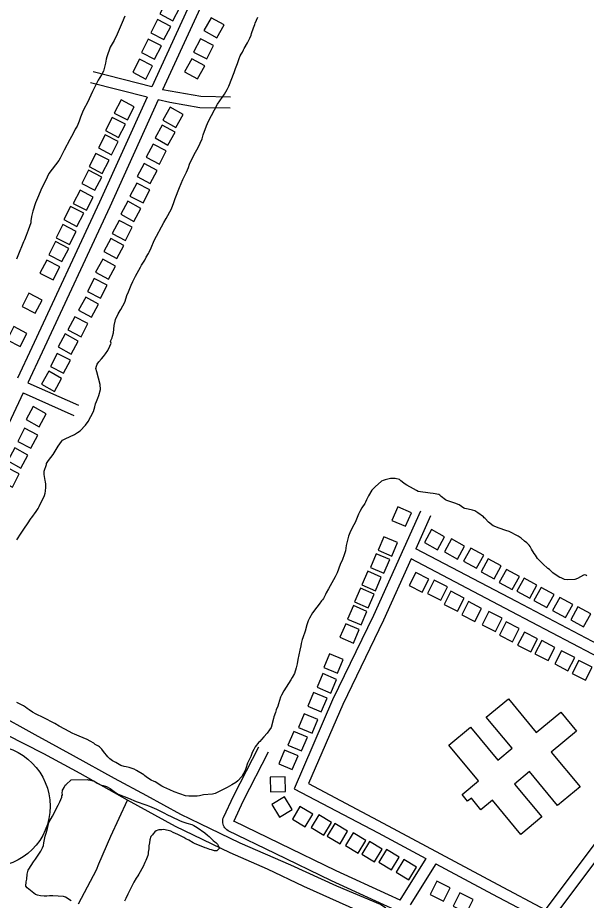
# Model space of a CAD drawing. Extents: x 3704301 to 3742427, y 506229 to 532009.
# Drawn here: x 3726215 to 3727752, y 525525 to 527909 of the extents above; entities that cross this region are included whole.
import ezdxf

# ---------------------------------------------------------------- set-up
doc = ezdxf.new("R2010")
doc.units = 0
for name, color, linetype in [('V-BLDG-OTLN', 7, 'Continuous'), ('V-ROAD-CNTR', 7, 'Continuous'), ('V-ROAD-IDEN', 7, 'Continuous'), ('V-SITE-VEGE', 7, 'Continuous'), ('V-TOPO-SHOR', 7, 'Continuous')]:
    doc.layers.add(name, color=color, linetype=linetype)

msp = doc.modelspace()

# ---------------------------------------------------------------- linework, layer by layer
at = {"layer": 'V-BLDG-OTLN'}
for points in [[(3726635, 527901.2), (3726653.3, 527936.8), (3726617.8, 527955.1), (3726599.4, 527919.6)], [(3726610.5, 527850.1), (3726628.9, 527885.7), (3726593.3, 527904), (3726575, 527868.5)], [(3726738.1, 527909.3), (3726718.7, 527874.3), (3726753.8, 527854.9), (3726773.1, 527890)], [(3726585.4, 527797.4), (3726603.7, 527832.9), (3726568.2, 527851.3), (3726549.8, 527815.7)], [(3726726.2, 527798.2), (3726744.5, 527833.8), (3726709, 527852.1), (3726690.6, 527816.5)], [(3726561.7, 527743.6), (3726580, 527779.1), (3726544.5, 527797.4), (3726526.2, 527761.9)], [(3726685.8, 527798.4), (3726666.5, 527763.3), (3726701.6, 527744), (3726720.9, 527779.1)], [(3726512.2, 527633.4), (3726530.6, 527668.9), (3726495, 527687.3), (3726476.6, 527651.7)], [(3726627.2, 527667.3), (3726607.9, 527632.3), (3726642.9, 527613), (3726662.2, 527648)], [(3726488.3, 527586), (3726506.7, 527621.5), (3726471.2, 527639.9), (3726452.8, 527604.4)], [(3726605.8, 527619.4), (3726586.5, 527584.4), (3726621.5, 527565.1), (3726640.8, 527600.1)], [(3726468.9, 527539), (3726487.3, 527574.6), (3726451.8, 527592.9), (3726433.4, 527557.4)], [(3726598.5, 527514), (3726616.8, 527549.5), (3726581.3, 527567.9), (3726562.9, 527532.4)], [(3726444.1, 527488.6), (3726462.5, 527524.1), (3726427, 527542.5), (3726408.6, 527507)], [(3726424.1, 527443.1), (3726442.4, 527478.6), (3726406.9, 527497), (3726388.5, 527461.4)], [(3726557.5, 527515.7), (3726538.1, 527480.7), (3726573.2, 527461.4), (3726592.5, 527496.4)], [(3726554.4, 527408.8), (3726572.8, 527444.3), (3726537.3, 527462.7), (3726518.9, 527427.2)], [(3726401.3, 527389.3), (3726419.7, 527424.8), (3726384.2, 527443.2), (3726365.8, 527407.7)], [(3726513.4, 527413.4), (3726494.1, 527378.4), (3726529.1, 527359.1), (3726548.4, 527394.1)], [(3726375.5, 527345.5), (3726393.9, 527381.1), (3726358.4, 527399.5), (3726340, 527363.9)], [(3726506.4, 527307.7), (3726524.8, 527343.2), (3726489.3, 527361.6), (3726470.9, 527326.1)], [(3726355.1, 527296.6), (3726373.5, 527332.2), (3726337.9, 527350.5), (3726319.5, 527315)], [(3726467.3, 527313.1), (3726448, 527278.1), (3726483, 527258.8), (3726502.3, 527293.8)], [(3726335, 527250.6), (3726353.4, 527286.1), (3726317.9, 527304.5), (3726299.5, 527269)], [(3726445.2, 527257.3), (3726425.9, 527222.3), (3726460.9, 527203), (3726480.2, 527238)], [(3726311.3, 527200.9), (3726329.7, 527236.4), (3726294.1, 527254.8), (3726275.7, 527219.3)], [(3726439.3, 527151.3), (3726457.7, 527186.8), (3726422.2, 527205.2), (3726403.8, 527169.7)], [(3726263, 527111), (3726281.4, 527146.6), (3726245.9, 527164.9), (3726227.5, 527129.4)], [(3726399.2, 527154.4), (3726379.8, 527119.4), (3726414.9, 527100.1), (3726434.2, 527135.1)], [(3726386.9, 527047.5), (3726405.3, 527083), (3726369.7, 527101.4), (3726351.3, 527065.9)], [(3726222.2, 527020.8), (3726240.6, 527056.4), (3726205.1, 527074.8), (3726186.7, 527039.2)], [(3726344, 527055.2), (3726324.7, 527020.2), (3726359.7, 527000.9), (3726379, 527035.9)], [(3726339.6, 526948.8), (3726357.9, 526984.3), (3726322.4, 527002.7), (3726304, 526967.2)], [(3726299.3, 526954.2), (3726280, 526919.1), (3726315, 526899.8), (3726334.3, 526934.9)], [(3726257.7, 526858.8), (3726238.4, 526823.7), (3726273.4, 526804.4), (3726292.7, 526839.4)], [(3726251.1, 526746.4), (3726269.5, 526781.9), (3726234, 526800.3), (3726215.6, 526764.8)], [(3726207.9, 526747.1), (3726188.6, 526712), (3726223.6, 526692.7), (3726242.9, 526727.8)], [(3726201.4, 526641.3), (3726219.8, 526676.8), (3726184.2, 526695.2), (3726165.9, 526659.7)], [(3727263.4, 526535.5), (3727279.1, 526572.2), (3727242.4, 526588), (3727226.6, 526551.2)], [(3727314.5, 526491.5), (3727349.5, 526472.2), (3727368.8, 526507.3), (3727333.7, 526526.5)], [(3727226.2, 526454.9), (3727241.9, 526491.7), (3727205.2, 526507.4), (3727189.4, 526470.7)], [(3727368.5, 526466.4), (3727403.6, 526447.1), (3727422.8, 526482.1), (3727387.8, 526501.4)], [(3727420.3, 526441.7), (3727455.3, 526422.5), (3727474.6, 526457.5), (3727439.5, 526476.8)], [(3727205.2, 526408.6), (3727220.9, 526445.4), (3727184.2, 526461.2), (3727168.4, 526424.4)], [(3727467.6, 526412.9), (3727502.6, 526393.6), (3727521.9, 526428.6), (3727486.8, 526447.9)], [(3727182.1, 526361.3), (3727197.8, 526398.1), (3727161.1, 526413.9), (3727145.3, 526377.1)], [(3727326.7, 526393), (3727291, 526411.1), (3727272.9, 526375.5), (3727308.6, 526357.3)], [(3727516.8, 526384), (3727551.9, 526364.7), (3727571.2, 526399.8), (3727536.1, 526419.1)], [(3727376.8, 526371.6), (3727341.2, 526389.7), (3727323.1, 526354.1), (3727358.7, 526336)], [(3727564.3, 526360.5), (3727599.3, 526341.2), (3727618.6, 526376.2), (3727583.5, 526395.5)], [(3727162.6, 526315.5), (3727178.3, 526352.3), (3727141.6, 526368), (3727125.8, 526331.3)], [(3727421.6, 526341.8), (3727386, 526359.9), (3727367.9, 526324.2), (3727403.5, 526306.1)], [(3727610.3, 526335.2), (3727645.3, 526316), (3727664.6, 526351), (3727629.6, 526370.3)], [(3727469, 526313.9), (3727433.4, 526332), (3727415.3, 526296.3), (3727450.9, 526278.2)], [(3727660.8, 526308.3), (3727695.9, 526289.1), (3727715.1, 526324.1), (3727680.1, 526343.4)], [(3727143.4, 526269), (3727159.2, 526305.8), (3727122.5, 526321.6), (3727106.7, 526284.8)], [(3727524.5, 526287.1), (3727488.9, 526305.2), (3727470.7, 526269.6), (3727506.4, 526251.5)], [(3727709.6, 526283), (3727744.6, 526263.7), (3727763.9, 526298.8), (3727728.9, 526318)], [(3727122.8, 526219.9), (3727138.5, 526256.6), (3727101.8, 526272.4), (3727086, 526235.7)], [(3727570.7, 526259.4), (3727535.1, 526277.5), (3727517, 526241.8), (3727552.6, 526223.7)], [(3727620, 526231.8), (3727584.4, 526249.9), (3727566.3, 526214.3), (3727601.9, 526196.1)], [(3727666.9, 526208.6), (3727631.3, 526226.7), (3727613.2, 526191.1), (3727648.8, 526172.9)], [(3727079.4, 526138.7), (3727095.1, 526175.5), (3727058.4, 526191.2), (3727042.6, 526154.5)], [(3727720.4, 526181.2), (3727684.7, 526199.3), (3727666.6, 526163.6), (3727702.3, 526145.5)], [(3727767.6, 526155.2), (3727731.9, 526173.3), (3727713.8, 526137.6), (3727749.5, 526119.5)], [(3727061.2, 526085.1), (3727076.9, 526121.8), (3727040.2, 526137.6), (3727024.4, 526100.8)], [(3727035.7, 526034.1), (3727051.5, 526070.9), (3727014.8, 526086.7), (3726999, 526049.9)], [(3727541.3, 526069.5), (3727616.8, 525978.5), (3727682.9, 526033.4), (3727725.2, 525982.5), (3727656.8, 525925.7), (3727735, 525831.5), (3727674.4, 525781.3), (3727598.4, 525872.8), (3727558, 525839.3), (3727631.8, 525750.4), (3727575, 525703.3), (3727498.4, 525795.5), (3727467.3, 525769.6), (3727441.2, 525801), (3727431.2, 525792.7), (3727416.2, 525810.8), (3727460.8, 525847.8), (3727380.3, 525944.8), (3727438.8, 525993.4), (3727513, 525904), (3727551.5, 525936), (3727481.7, 526020.1)], [(3727010.8, 525976.7), (3727026.6, 526013.4), (3726989.8, 526029.2), (3726974, 525992.4)], [(3726982.5, 525929), (3726998.3, 525965.7), (3726961.5, 525981.5), (3726945.7, 525944.7)], [(3726957.5, 525878.6), (3726973.3, 525915.3), (3726936.5, 525931.1), (3726920.7, 525894.3)], [(3726938.9, 525819.2), (3726938.1, 525859.2), (3726898.1, 525858.3), (3726898.9, 525818.3)], [(3726957.2, 525770.9), (3726936.3, 525804.9), (3726902.2, 525784), (3726923.1, 525749.9)], [(3727012.5, 525758.3), (3726978.2, 525778.8), (3726957.6, 525744.5), (3726991.9, 525724)], [(3727063.1, 525735.5), (3727028.8, 525756.1), (3727008.2, 525721.8), (3727042.6, 525701.2)], [(3727107, 525712.3), (3727072.7, 525732.8), (3727052.1, 525698.5), (3727086.4, 525677.9)], [(3727156.1, 525687), (3727121.8, 525707.6), (3727101.2, 525673.3), (3727135.5, 525652.7)], [(3727200.2, 525663.8), (3727165.9, 525684.4), (3727145.3, 525650.1), (3727179.7, 525629.5)], [(3727246.5, 525641.9), (3727212.1, 525662.5), (3727191.6, 525628.2), (3727225.9, 525607.6)], [(3727293.2, 525615.1), (3727258.9, 525635.7), (3727238.4, 525601.4), (3727272.7, 525580.8)], [(3727383.8, 525559.1), (3727347.9, 525576.9), (3727330.2, 525541), (3727366, 525523.2)], [(3727446, 525527.5), (3727410.2, 525545.3), (3727392.4, 525509.5), (3727428.2, 525491.7)]]:
    msp.add_lwpolyline(points, close=True, dxfattribs=at)
at = {"layer": 'V-ROAD-CNTR'}
for points in [[(3726960, 528854.7), (3727105.8, 528790.9), (3726965.8, 528494.8), (3726873.8, 528295.4), (3726607.2, 527714)], [(3726948, 528827.2), (3727065.4, 528775.8), (3726938.6, 528507.4), (3726846.6, 528307.9), (3726577.9, 527722.1)], [(3726577.9, 527722.1), (3726419.4, 527762.7)], [(3726565.4, 527694.3), (3726411.9, 527733.6)], [(3726790.3, 527695), (3726710.3, 527696.1), (3726607.2, 527714)], [(3726565.4, 527694.3), (3726436.8, 527410.8), (3726254, 527018.9), (3726215.4, 526935.5)], [(3726595.3, 527687.6), (3726464.1, 527398.3), (3726281.2, 527006.3), (3726242.8, 526923.3)], [(3726789.9, 527665), (3726707.5, 527666.1), (3726626.3, 527680.2), (3726595.3, 527687.6)], [(3726242.8, 526923.3), (3726379.6, 526862.6)], [(3726230.2, 526896.1), (3726198.3, 526827.1), (3725970.5, 526338)], [(3726230.2, 526896.1), (3726367.4, 526835.2)], [(3727303.6, 526576.2), (3727176.6, 526294.8), (3727066.4, 526066.7), (3726962.2, 525826.8), (3727189.1, 525707.2), (3727318.4, 525638)], [(3727330.9, 526563.9), (3727290.9, 526475.1)], [(3728072.9, 526067.9), (3727837.4, 526188.2), (3727562.9, 526332), (3727290.9, 526475.1)], [(3727278.5, 526447.7), (3727203.8, 526282.1), (3727093.6, 526054.2), (3727000.8, 525840.4), (3727203.2, 525733.7), (3727512.4, 525568.2), (3727641.6, 525500), (3727802.8, 525714.6), (3728033.5, 526017.6), (3728054, 526043.9)], [(3728054, 526043.9), (3727823.6, 526161.5), (3727548.9, 526305.4), (3727278.5, 526447.7)], [(3727344.9, 525623.8), (3727498.3, 525541.7), (3727650.3, 525461.5), (3727826.7, 525696.5), (3728057.3, 525999.3), (3728158.7, 526121)], [(3727232.5, 525500.1), (3727204.4, 525513.3), (3727063, 525577.8), (3726910.9, 525651.4), (3726783.9, 525713.3), (3726780.6, 525715.6), (3726777.9, 525718.1), (3726775.5, 525720.9), (3726773.4, 525724), (3726771.8, 525727.3), (3726770.5, 525730.8), (3726769.8, 525734.4), (3726769.4, 525738.1), (3726769.6, 525741.8), (3726770.2, 525745.4), (3726771.3, 525749.2), (3726799.1, 525808.2), (3726866.7, 525939.7)], [(3727248.5, 525525.8), (3727217, 525540.5), (3727075.8, 525605), (3726924, 525678.4), (3726799.1, 525739.2), (3726799.4, 525739.1), (3726799.4, 525739), (3726799.4, 525739), (3726799.4, 525739), (3726799.5, 525739), (3726799.5, 525738.9), (3726799.5, 525738.9), (3726799.5, 525738.9), (3726799.5, 525738.8), (3726799.5, 525738.8), (3726799.4, 525738.5), (3726826, 525794.9), (3726893.4, 525926)], [(3727318.4, 525638), (3727248.4, 525525.6)], [(3727344.9, 525623.8), (3727275.8, 525512.9)]]:
    msp.add_lwpolyline(points, dxfattribs=at)
at = {"layer": 'V-ROAD-IDEN'}
msp.add_circle((3726138.1, 525779.4), 165, dxfattribs=at)
msp.add_circle((3726138.1, 525779.4), 165, dxfattribs=at)
at = {"layer": 'V-SITE-VEGE'}
for points in [[(3726504.9, 527913.1), (3726498.1, 527896.2), (3726484.3, 527864.5), (3726475.8, 527847.6), (3726465.7, 527830), (3726456.3, 527803.3), (3726454.7, 527797.3), (3726453.2, 527786.4), (3726447, 527764.6), (3726441.6, 527754.7), (3726432.6, 527740.5), (3726417.2, 527709.9), (3726408.2, 527690.2), (3726405.5, 527684.2), (3726392.8, 527659), (3726385.4, 527641), (3726381.8, 527629.5), (3726375.9, 527616.4), (3726370.6, 527608.2), (3726365.3, 527596.7), (3726360.5, 527588.5), (3726356.3, 527580.3), (3726340.9, 527551.3), (3726330.2, 527530), (3726326.5, 527523.4), (3726299.2, 527488.3), (3726290.2, 527468.6), (3726280.2, 527447.8), (3726276.5, 527439.1), (3726269.1, 527422.2), (3726263.8, 527409), (3726256.5, 527386.7), (3726252.8, 527371.9), (3726251.3, 527360.5), (3726251.4, 527355.6), (3726243.5, 527335.4), (3726238.2, 527320.7), (3726233.5, 527309.2), (3726231.4, 527303.7), (3726216.1, 527266), (3726212.4, 527256.8)], [(3726464.7, 527022.3), (3726467.9, 527030.5), (3726466.7, 527035.9), (3726470.4, 527044.7), (3726472, 527049), (3726474.1, 527057.8), (3726476.6, 527077.9), (3726479.1, 527089.9), (3726480.2, 527093.7), (3726487, 527109), (3726492.4, 527118.3), (3726494.5, 527121.1), (3726504.6, 527140.8), (3726508.3, 527152.2), (3726510.3, 527159.3), (3726515.1, 527168.6), (3726522.5, 527186.6), (3726526.7, 527196.5), (3726533.6, 527210.7), (3726546.9, 527235.3), (3726549.6, 527240.8), (3726558.6, 527254.5), (3726562.9, 527262.1), (3726568.8, 527272), (3726570.3, 527275.8), (3726576.2, 527287.8), (3726584.6, 527307.5), (3726610.1, 527355.7), (3726617.1, 527367.2), (3726630.9, 527393.4), (3726637.2, 527409.8), (3726641.4, 527421.3), (3726652.5, 527450.2), (3726657.2, 527461.1), (3726661.4, 527472.1), (3726671.5, 527491.8), (3726676.8, 527504.9), (3726679.9, 527513.6), (3726685.2, 527525.1), (3726695.9, 527545.9), (3726703.3, 527558.5), (3726713.9, 527582.5), (3726717, 527592.9), (3726725.4, 527616.9), (3726731.2, 527629.5), (3726747.2, 527660.6), (3726755.7, 527675.4), (3726761.6, 527684.7), (3726774.4, 527702.8), (3726781.3, 527714.9), (3726786.1, 527724.2), (3726800.8, 527761.3), (3726804, 527772.2), (3726809.2, 527785.9), (3726815, 527801.7), (3726815.5, 527803.9), (3726816.6, 527806.1), (3726819.3, 527811), (3726822.5, 527816.5), (3726825.6, 527822.5), (3726827.2, 527825.8), (3726836.3, 527841.6), (3726842.6, 527854.2), (3726846.3, 527862.4), (3726847.4, 527866.8), (3726852.6, 527882.1), (3726855.8, 527890.8), (3726856.8, 527894.1), (3726864.2, 527910.5)], [(3726213.5, 526499.1), (3726225.2, 526516.6), (3726233.8, 526530.3), (3726242.3, 526542.4), (3726251.9, 526557.2), (3726254.1, 526559.4), (3726265.3, 526575.8), (3726270.6, 526584), (3726273.3, 526589), (3726288.1, 526619), (3726289.7, 526625), (3726290.7, 526630.5), (3726291.7, 526641.4), (3726291.6, 526649), (3726290.9, 526656), (3726289.8, 526659.3), (3726287.4, 526675), (3726287.3, 526684.2), (3726293.1, 526702.8), (3726293.6, 526705.5), (3726298.4, 526713.2), (3726311.8, 526729.7), (3726325.1, 526751.6), (3726333.6, 526764.7), (3726336.9, 526768), (3726343.9, 526771.4), (3726368.7, 526783.6), (3726376.8, 526789.2), (3726384.4, 526793.6), (3726398.9, 526808.5), (3726405.8, 526818.3), (3726420.2, 526845.7), (3726424.3, 526858.2), (3726425.9, 526865.9), (3726428, 526872.4), (3726431.7, 526881.7), (3726434.8, 526888.8), (3726439, 526905.2), (3726438.3, 526918.7), (3726429.7, 526952.3), (3726426.9, 526961.5), (3726428.4, 526968.1), (3726430.6, 526973), (3726434.3, 526980.1), (3726441.8, 526987.8), (3726447.7, 526994.4), (3726453, 527001), (3726459.4, 527010.3), (3726464.7, 527022.3)], [(3727753.4, 526401.6), (3727750.7, 526403.2), (3727746.9, 526404.2), (3727744.7, 526403.7), (3727728, 526394.2), (3727721, 526392), (3727699.8, 526391.2), (3727693.2, 526392.2), (3727683.9, 526395.9), (3727680.7, 526396.9), (3727667.5, 526404.9), (3727661.5, 526409.7), (3727652.1, 526418.8), (3727648.3, 526421.5), (3727634, 526434.4), (3727631.8, 526437.1), (3727619.7, 526448.9), (3727614.2, 526457.5), (3727610.8, 526462.4), (3727604.2, 526474.2), (3727600.3, 526480.7), (3727597.5, 526484.5), (3727590.9, 526490.9), (3727584.9, 526495.8), (3727576.1, 526503.3), (3727570.1, 526507), (3727567.9, 526508.6), (3727543.3, 526521.3), (3727534, 526524.5), (3727516, 526530.2), (3727500.1, 526536.6), (3727487.5, 526546.7), (3727478.7, 526556.4), (3727476, 526558.6), (3727474.3, 526560.7), (3727458.9, 526571.9), (3727450.2, 526577.3), (3727444.7, 526579.4), (3727432.2, 526581.9), (3727423.5, 526583.5), (3727420.7, 526584.5), (3727408.7, 526593.6), (3727396.7, 526598.4), (3727374.8, 526605.1), (3727371.5, 526607.3), (3727359.5, 526616.4), (3727356.2, 526619.6), (3727353.4, 526621.2), (3727338.2, 526624.3), (3727330, 526624.7), (3727297.9, 526629.8), (3727293, 526631.9), (3727285.3, 526636.7), (3727267.2, 526646.8), (3727262.3, 526649.4), (3727258.5, 526652.1), (3727250.8, 526658), (3727246.9, 526661.7), (3727235, 526664.3), (3727223, 526664.2), (3727208.4, 526661.3), (3727202.9, 526659.6), (3727198.6, 526657.3), (3727181.4, 526641.9), (3727172.8, 526633.1), (3727163.2, 526617.8), (3727157.9, 526607.4), (3727155.3, 526600.8), (3727153.2, 526597.5), (3727145.7, 526585), (3727139.8, 526575.6), (3727136.1, 526568.5), (3727127.2, 526546.1), (3727120.2, 526533.5), (3727112.8, 526517.7), (3727109.1, 526509), (3727102.9, 526483.3), (3727101.5, 526469.7), (3727098.8, 526461.5), (3727092, 526443.5), (3727088.8, 526436.4), (3727087.2, 526432.6), (3727078.8, 526409.7), (3727073, 526398.7), (3727054.9, 526366.4), (3727049, 526355.5), (3727047.5, 526351.7), (3727045.9, 526349.5), (3727044.3, 526346.2), (3727042.2, 526340.7)], [(3727042.2, 526340.7), (3727039.5, 526336.9), (3727036.8, 526334.1), (3727029.8, 526325.4), (3727024, 526317.1), (3727012.2, 526301.8), (3727003.7, 526287.5), (3727000.5, 526280.4), (3726996.8, 526269.5), (3726992.1, 526252.6), (3726985.8, 526234), (3726984.3, 526230.2), (3726981.1, 526219.3), (3726980.1, 526212.8), (3726978.1, 526200.8), (3726972.4, 526175.7), (3726970.4, 526164.3), (3726969.4, 526160.5), (3726967.8, 526152.8), (3726963.1, 526138.1), (3726957.3, 526127.2), (3726953.5, 526120.6), (3726940.7, 526101.4), (3726934.3, 526091), (3726927.9, 526079.5), (3726925.8, 526074.1), (3726920.1, 526056.1), (3726918, 526050), (3726914.3, 526040.2), (3726912.2, 526032.6), (3726908, 526020.6), (3726907, 526016.2), (3726900.2, 525992.2), (3726895.9, 525985.6), (3726889.5, 525976.9), (3726881, 525967), (3726874, 525959.8), (3726869.7, 525954.3), (3726867, 525952.1), (3726857.4, 525939.5), (3726853.6, 525932.4), (3726849.4, 525924.7), (3726845.2, 525913.8), (3726836.7, 525895.8), (3726832, 525881.6), (3726830.4, 525876.1), (3726821.4, 525859.7), (3726810.1, 525848.2), (3726804.7, 525843.2), (3726793.9, 525837.1), (3726781.5, 525830.4), (3726774, 525826.5), (3726766.9, 525822.6), (3726749.1, 525813.7), (3726741.5, 525812), (3726717.6, 525810.1), (3726706.8, 525807.8), (3726700.3, 525806.6), (3726684.5, 525806.4), (3726677.5, 525806.9), (3726668.7, 525807.8), (3726638.7, 525818.3), (3726626.7, 525823.6), (3726610.3, 525831), (3726605.4, 525833.7), (3726587.3, 525844.9), (3726584.6, 525845.9), (3726575.8, 525850.2), (3726566.5, 525856.1), (3726559.4, 525861.4), (3726556.1, 525864.1), (3726536.4, 525876.3), (3726529.8, 525879.5), (3726516.7, 525884.2), (3726508.5, 525885.8), (3726503.6, 525886.8), (3726494.4, 525889.4), (3726480.7, 525897.4), (3726476.8, 525899.5), (3726471.4, 525902.2), (3726464.2, 525907.5), (3726459.3, 525912.9), (3726447.7, 525926.9), (3726442.7, 525933.3), (3726436.1, 525939.8), (3726433.9, 525941.4), (3726425.2, 525946.2), (3726420.8, 525949.4), (3726410.9, 525955.2), (3726403.3, 525959.5), (3726382, 525969), (3726368.8, 525974.3), (3726364.5, 525975.9), (3726342.6, 525987.6), (3726327.3, 525995.5), (3726316.3, 526003), (3726284, 526019.5), (3726265.5, 526028.5), (3726255.6, 526033.8), (3726246.3, 526040.2), (3726244.1, 526041.3)], [(3726244.1, 526041.3), (3726241.4, 526043.4), (3726236.4, 526046.6), (3726231.5, 526050.3), (3726226, 526053.5), (3726212.9, 526059.9)], [(3726359.7, 525523.6), (3726344.9, 525533.7), (3726339.4, 525535.8), (3726310.1, 525537.1), (3726301.9, 525537), (3726293.8, 525536.4), (3726286.7, 525536.3), (3726276.9, 525537.3), (3726269.3, 525538.8), (3726263.8, 525540.9), (3726241.3, 525558.6), (3726237.4, 525563.9), (3726238.4, 525574.8), (3726239.9, 525582.5), (3726240.9, 525595.5), (3726244, 525607), (3726245.6, 525609.2), (3726258.4, 525628.9), (3726263.7, 525636.6), (3726278.1, 525657.9), (3726282.9, 525667.2), (3726285, 525673.8), (3726286, 525680.3), (3726290.1, 525698.8), (3726292.8, 525707), (3726296.4, 525719.6), (3726299.5, 525735.4), (3726309.6, 525752.9), (3726325, 525781.9), (3726329.8, 525791.2), (3726331.9, 525797.7), (3726334.5, 525804.3), (3726335, 525807.6), (3726336.6, 525809.8), (3726336, 525815.7), (3726336.5, 525820.6), (3726337, 525822.8), (3726338.6, 525825.5), (3726340.7, 525829.9), (3726343.9, 525835.9), (3726346.1, 525838.1), (3726360, 525850.8)], [(3726360, 525850.8), (3726404.1, 525851.3), (3726406.2, 525850.3), (3726409.5, 525850.3), (3726418.8, 525848.3), (3726422.6, 525846.7), (3726428.6, 525842.9), (3726439.5, 525837.6), (3726446.1, 525835), (3726455.9, 525832.4), (3726465.8, 525827.1), (3726480, 525816.9), (3726487.1, 525812.1), (3726514.5, 525801.1), (3726535.2, 525792.1), (3726561.4, 525783.2), (3726571.8, 525780), (3726590.9, 525771.6), (3726610.1, 525761.5), (3726619.9, 525756.1), (3726630.3, 525751.9), (3726654.4, 525739.7), (3726661.5, 525737.1), (3726672.9, 525733.4), (3726686, 525729.8), (3726691.5, 525727.1), (3726700.8, 525722.4), (3726721.1, 525707.9), (3726728.2, 525701.5), (3726733.1, 525697.7), (3726744.1, 525687), (3726748.5, 525683.3), (3726751.3, 525681.1), (3726755.1, 525677.4), (3726760.1, 525667.6), (3726760.2, 525665.5), (3726753.7, 525659.4), (3726751.6, 525658.8), (3726747.2, 525658.8)], [(3726747.2, 525658.8), (3726739.6, 525662), (3726734.7, 525663), (3726725.4, 525666.1), (3726721.6, 525667.2), (3726693.1, 525678.8), (3726689.9, 525680.4), (3726677.8, 525687.8), (3726670.2, 525691.5), (3726664.7, 525694.7), (3726648.3, 525702.7), (3726635.7, 525708.5), (3726629.2, 525711.7), (3726610.6, 525716.4), (3726605.2, 525715.7), (3726597, 525715.6), (3726593.8, 525714.5), (3726590, 525712.8), (3726585.7, 525710.1), (3726581.4, 525705.1), (3726579.3, 525701.8), (3726575.5, 525697.4), (3726572.4, 525688.7), (3726571.4, 525680.5), (3726569.8, 525672.9), (3726569.4, 525666.9), (3726569.4, 525664.2), (3726568.4, 525655), (3726567.9, 525651.2), (3726566.9, 525646.8), (3726561.6, 525632.6), (3726559, 525627.1), (3726554.8, 525616.8), (3726542.5, 525595.9), (3726539.9, 525591.6), (3726535.6, 525585), (3726529.7, 525574), (3726524.4, 525565.3), (3726522.8, 525561.5), (3726512.7, 525542.3), (3726507.4, 525530.3), (3726504.3, 525522.6)]]:
    msp.add_lwpolyline(points, dxfattribs=at)
at = {"layer": 'V-TOPO-SHOR'}
for points in [[(3727194.9, 525472.9), (3727205.4, 525485.4), (3727210.3, 525504.4), (3727196.1, 525514.1), (3727078.1, 525563.7), (3726953.4, 525619.8), (3726817, 525679.7), (3726708.5, 525732.3), (3726655.9, 525757.5), (3726564.4, 525807.5), (3726477.2, 525854.2), (3726366.5, 525916), (3726262.9, 525971.9), (3726154.8, 526031.3), (3726023.2, 526103.9), (3725939, 526152.8)], [(3726642.2, 525724.8), (3726512.5, 525795.7), (3726383.9, 525867.4), (3726285.7, 525920.7), (3726185.4, 525972.2), (3726117.9, 526012.2), (3726063.5, 526041.8), (3725926.9, 526118.7)], [(3726380.1, 525515.6), (3726428.2, 525607.3), (3726434.7, 525623.6), (3726467.4, 525698.5), (3726512.5, 525795.7)], [(3727194.9, 525472.9), (3727179.3, 525477.4), (3727111.4, 525507.6), (3726988.9, 525562.5), (3726890.4, 525609.2), (3726789.4, 525653.8), (3726642.2, 525724.8)]]:
    msp.add_lwpolyline(points, dxfattribs=at)

doc.saveas('drawing.dxf')
